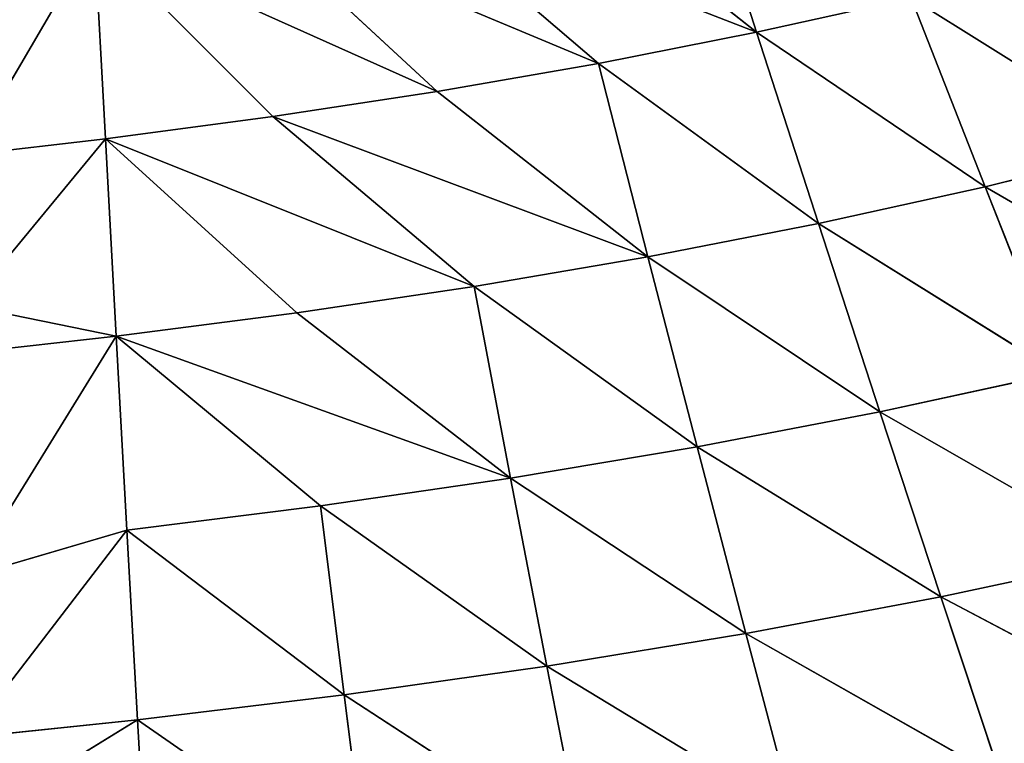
# Model space of a CAD drawing. Extents: x 0 to 500, y 0 to 390.
# Tile 586 of 656: x 252 to 284, y 87 to 111. Entities that reach past the tile are written whole.
import ezdxf

# ---------------------------------------------------------------- set-up
doc = ezdxf.new("R2010")
doc.units = 0
doc.header["$LTSCALE"] = 25.4
doc.layers.get('0').update_dxf_attribs({"linetype": 'CONTINUOUS'})

# ---------------------------------------------------------------- blocks, each defined once
blk = doc.blocks.new('ATLANTA505_-_S_STL')
at = {"color": 0}
for p, q in [((256.064, 36.759, 308.5), (255.713, 34.936, 302.326)), ((256.064, 36.759, 308.5), (255.713, 34.936, 302.326)), ((263.368, 36.543, 307.645), (255.713, 34.936, 302.326)), ((263.368, 36.543, 307.645), (255.713, 34.936, 302.326)), ((262.591, 34.751, 301.491), (263.368, 36.543, 307.645)), ((262.591, 34.751, 301.491), (263.368, 36.543, 307.645)), ((262.591, 34.751, 301.491), (270.54, 36.331, 306.66)), ((262.591, 34.751, 301.491), (270.54, 36.331, 306.66)), ((270.54, 36.331, 306.66), (269.343, 34.571, 300.533)), ((270.54, 36.331, 306.66), (269.343, 34.571, 300.533)), ((277.576, 36.126, 305.537), (269.343, 34.571, 300.533)), ((277.576, 36.126, 305.537), (269.343, 34.571, 300.533)), ((275.968, 34.396, 299.448), (277.576, 36.126, 305.537)), ((275.968, 34.396, 299.448), (277.576, 36.126, 305.537)), ((250.052, 35.916, 305.799), (255.713, 34.936, 302.326)), ((250.052, 35.916, 305.799), (255.713, 34.936, 302.326)), ((275.968, 34.396, 299.448), (284.47, 35.926, 304.271)), ((275.968, 34.396, 299.448), (284.47, 35.926, 304.271)), ((284.47, 35.926, 304.271), (282.459, 34.226, 298.23)), ((284.47, 35.926, 304.271), (282.459, 34.226, 298.23)), ((291.216, 35.733, 302.856), (282.459, 34.226, 298.23)), ((291.216, 35.733, 302.856), (282.459, 34.226, 298.23)), ((250.052, 35.088, 302.917), (255.359, 33.33, 296.006)), ((250.052, 35.088, 302.917), (255.359, 33.33, 296.006)), ((250.052, 35.088, 302.917), (255.713, 34.936, 302.326)), ((250.052, 35.088, 302.917), (255.713, 34.936, 302.326)), ((255.713, 34.936, 302.326), (255.359, 33.33, 296.006)), ((255.713, 34.936, 302.326), (255.359, 33.33, 296.006)), ((262.591, 34.751, 301.491), (255.713, 34.936, 302.326)), ((262.591, 34.751, 301.491), (255.713, 34.936, 302.326)), ((262.591, 34.751, 301.491), (255.359, 33.33, 296.006)), ((262.591, 34.751, 301.491), (255.359, 33.33, 296.006)), ((261.806, 33.174, 295.197), (262.591, 34.751, 301.491)), ((261.806, 33.174, 295.197), (262.591, 34.751, 301.491)), ((261.806, 33.174, 295.197), (269.343, 34.571, 300.533)), ((261.806, 33.174, 295.197), (269.343, 34.571, 300.533)), ((262.591, 34.751, 301.491), (269.343, 34.571, 300.533)), ((262.591, 34.751, 301.491), (269.343, 34.571, 300.533)), ((269.343, 34.571, 300.533), (268.136, 33.023, 294.275)), ((269.343, 34.571, 300.533), (268.136, 33.023, 294.275)), ((275.968, 34.396, 299.448), (269.343, 34.571, 300.533)), ((275.968, 34.396, 299.448), (269.343, 34.571, 300.533)), ((275.968, 34.396, 299.448), (268.136, 33.023, 294.275)), ((275.968, 34.396, 299.448), (268.136, 33.023, 294.275)), ((274.345, 32.876, 293.234), (275.968, 34.396, 299.448)), ((274.345, 32.876, 293.234), (275.968, 34.396, 299.448)), ((274.345, 32.876, 293.234), (282.459, 34.226, 298.23)), ((274.345, 32.876, 293.234), (282.459, 34.226, 298.23)), ((275.968, 34.396, 299.448), (282.459, 34.226, 298.23)), ((275.968, 34.396, 299.448), (282.459, 34.226, 298.23)), ((282.459, 34.226, 298.23), (280.431, 32.733, 292.07)), ((282.459, 34.226, 298.23), (280.431, 32.733, 292.07)), ((288.811, 34.062, 296.872), (282.459, 34.226, 298.23)), ((288.811, 34.062, 296.872), (282.459, 34.226, 298.23)), ((288.811, 34.062, 296.872), (280.431, 32.733, 292.07)), ((288.811, 34.062, 296.872), (280.431, 32.733, 292.07)), ((255.002, 31.921, 289.551), (250.052, 33.694, 297.56)), ((250.052, 33.694, 297.56), (255.359, 33.33, 296.006)), ((250.052, 33.694, 297.56), (255.359, 33.33, 296.006)), ((255.002, 31.921, 289.551), (250.052, 33.694, 297.56)), ((255.359, 33.33, 296.006), (255.002, 31.921, 289.551)), ((255.359, 33.33, 296.006), (255.002, 31.921, 289.551)), ((261.806, 33.174, 295.197), (255.002, 31.921, 289.551)), ((261.806, 33.174, 295.197), (255.002, 31.921, 289.551)), ((261.806, 33.174, 295.197), (255.359, 33.33, 296.006)), ((261.806, 33.174, 295.197), (255.359, 33.33, 296.006)), ((261.806, 33.174, 295.197), (268.136, 33.023, 294.275)), ((261.806, 33.174, 295.197), (268.136, 33.023, 294.275)), ((261.014, 31.792, 288.775), (268.136, 33.023, 294.275)), ((261.014, 31.792, 288.775), (268.136, 33.023, 294.275)), ((268.136, 33.023, 294.275), (266.918, 31.667, 287.895)), ((268.136, 33.023, 294.275), (266.918, 31.667, 287.895)), ((274.345, 32.876, 293.234), (266.918, 31.667, 287.895)), ((274.345, 32.876, 293.234), (266.918, 31.667, 287.895)), ((274.345, 32.876, 293.234), (268.136, 33.023, 294.275)), ((274.345, 32.876, 293.234), (268.136, 33.023, 294.275)), ((272.71, 31.544, 286.904), (274.345, 32.876, 293.234)), ((272.71, 31.544, 286.904), (274.345, 32.876, 293.234)), ((274.345, 32.876, 293.234), (280.431, 32.733, 292.07)), ((274.345, 32.876, 293.234), (280.431, 32.733, 292.07)), ((272.71, 31.544, 286.904), (280.431, 32.733, 292.07)), ((272.71, 31.544, 286.904), (280.431, 32.733, 292.07)), ((280.431, 32.733, 292.07), (278.386, 31.426, 285.799)), ((280.431, 32.733, 292.07), (278.386, 31.426, 285.799)), ((286.385, 32.595, 290.775), (278.386, 31.426, 285.799)), ((286.385, 32.595, 290.775), (278.386, 31.426, 285.799)), ((286.385, 32.595, 290.775), (280.431, 32.733, 292.07)), ((286.385, 32.595, 290.775), (280.431, 32.733, 292.07)), ((283.939, 31.311, 284.574), (286.385, 32.595, 290.775)), ((283.939, 31.311, 284.574), (286.385, 32.595, 290.775)), ((283.939, 31.311, 284.574), (292.2, 32.461, 289.346)), ((283.939, 31.311, 284.574), (292.2, 32.461, 289.346)), ((250.052, 32.027, 290.106), (255.002, 31.921, 289.551)), ((250.052, 32.027, 290.106), (255.002, 31.921, 289.551)), ((250.052, 31.712, 288.538), (255.002, 31.921, 289.551)), ((250.052, 31.712, 288.538), (255.002, 31.921, 289.551)), ((255.002, 31.921, 289.551), (254.642, 30.69, 282.974)), ((255.002, 31.921, 289.551), (254.642, 30.69, 282.974)), ((261.014, 31.792, 288.775), (255.002, 31.921, 289.551)), ((261.014, 31.792, 288.775), (255.002, 31.921, 289.551)), ((250.052, 31.712, 288.538), (254.642, 30.69, 282.974)), ((250.052, 31.712, 288.538), (254.642, 30.69, 282.974)), ((261.014, 31.792, 288.775), (254.642, 30.69, 282.974)), ((261.014, 31.792, 288.775), (254.642, 30.69, 282.974)), ((260.218, 30.585, 282.237), (266.918, 31.667, 287.895)), ((260.218, 30.585, 282.237), (266.918, 31.667, 287.895)), ((261.014, 31.792, 288.775), (266.918, 31.667, 287.895)), ((261.014, 31.792, 288.775), (266.918, 31.667, 287.895)), ((272.71, 31.544, 286.904), (265.692, 30.483, 281.403)), ((272.71, 31.544, 286.904), (265.692, 30.483, 281.403)), ((272.71, 31.544, 286.904), (266.918, 31.667, 287.895)), ((272.71, 31.544, 286.904), (266.918, 31.667, 287.895)), ((271.063, 30.383, 280.468), (272.71, 31.544, 286.904)), ((271.063, 30.383, 280.468), (272.71, 31.544, 286.904)), ((272.71, 31.544, 286.904), (278.386, 31.426, 285.799)), ((272.71, 31.544, 286.904), (278.386, 31.426, 285.799)), ((271.063, 30.383, 280.468), (278.386, 31.426, 285.799)), ((271.063, 30.383, 280.468), (278.386, 31.426, 285.799)), ((278.386, 31.426, 285.799), (276.327, 30.286, 279.428)), ((278.386, 31.426, 285.799), (276.327, 30.286, 279.428)), ((283.939, 31.311, 284.574), (276.327, 30.286, 279.428)), ((283.939, 31.311, 284.574), (276.327, 30.286, 279.428)), ((283.939, 31.311, 284.574), (278.386, 31.426, 285.799)), ((283.939, 31.311, 284.574), (278.386, 31.426, 285.799)), ((281.477, 30.192, 278.277), (283.939, 31.311, 284.574)), ((281.477, 30.192, 278.277), (283.939, 31.311, 284.574)), ((281.477, 30.192, 278.277), (289.364, 31.201, 283.224)), ((281.477, 30.192, 278.277), (289.364, 31.201, 283.224)), ((283.939, 31.311, 284.574), (289.364, 31.201, 283.224)), ((283.939, 31.311, 284.574), (289.364, 31.201, 283.224)), ((250.052, 30.777, 283.504), (254.28, 29.621, 276.287)), ((250.052, 30.777, 283.504), (254.28, 29.621, 276.287)), ((250.052, 30.777, 283.504), (254.642, 30.69, 282.974)), ((250.052, 30.777, 283.504), (254.642, 30.69, 282.974)), ((254.642, 30.69, 282.974), (254.28, 29.621, 276.287)), ((254.642, 30.69, 282.974), (254.28, 29.621, 276.287)), ((260.218, 30.585, 282.237), (254.28, 29.621, 276.287)), ((260.218, 30.585, 282.237), (254.28, 29.621, 276.287)), ((260.218, 30.585, 282.237), (254.642, 30.69, 282.974)), ((260.218, 30.585, 282.237), (254.642, 30.69, 282.974)), ((260.218, 30.585, 282.237), (265.692, 30.483, 281.403)), ((260.218, 30.585, 282.237), (265.692, 30.483, 281.403)), ((259.416, 29.537, 275.593), (265.692, 30.483, 281.403)), ((259.416, 29.537, 275.593), (265.692, 30.483, 281.403)), ((271.063, 30.383, 280.468), (264.459, 29.454, 274.811)), ((271.063, 30.383, 280.468), (264.459, 29.454, 274.811)), ((271.063, 30.383, 280.468), (265.692, 30.483, 281.403)), ((271.063, 30.383, 280.468), (265.692, 30.483, 281.403)), ((269.406, 29.373, 273.936), (276.327, 30.286, 279.428)), ((269.406, 29.373, 273.936), (276.327, 30.286, 279.428)), ((271.063, 30.383, 280.468), (276.327, 30.286, 279.428)), ((271.063, 30.383, 280.468), (276.327, 30.286, 279.428)), ((276.327, 30.286, 279.428), (274.254, 29.295, 272.964)), ((276.327, 30.286, 279.428), (274.254, 29.295, 272.964)), ((281.477, 30.192, 278.277), (276.327, 30.286, 279.428)), ((281.477, 30.192, 278.277), (276.327, 30.286, 279.428))]:
    blk.add_line(p, q, dxfattribs=at)
mesh = blk.add_polyface(dxfattribs=at)
corners = [(293.599, 37.628, 308.719), (291.216, 35.733, 302.856), (284.47, 35.926, 304.271)]
mesh.append_faces([[corners[k] for k in face] for face in [(0, 1, 2)]], dxfattribs={"color": 0})
mesh = blk.add_polyface(dxfattribs=at)
corners = [(256.064, 36.759, 308.5), (255.713, 34.936, 302.326), (250.052, 35.916, 305.799)]
mesh.append_faces([[corners[k] for k in face] for face in [(0, 1, 2)]], dxfattribs={"color": 0})
mesh = blk.add_polyface(dxfattribs=at)
corners = [(256.064, 36.759, 308.5), (263.368, 36.543, 307.645), (255.713, 34.936, 302.326)]
mesh.append_faces([[corners[k] for k in face] for face in [(0, 1, 2)]], dxfattribs={"color": 0})
mesh = blk.add_polyface(dxfattribs=at)
corners = [(263.368, 36.543, 307.645), (262.591, 34.751, 301.491), (255.713, 34.936, 302.326)]
mesh.append_faces([[corners[k] for k in face] for face in [(0, 1, 2)]], dxfattribs={"color": 0})
mesh = blk.add_polyface(dxfattribs=at)
corners = [(263.368, 36.543, 307.645), (270.54, 36.331, 306.66), (262.591, 34.751, 301.491)]
mesh.append_faces([[corners[k] for k in face] for face in [(0, 1, 2)]], dxfattribs={"color": 0})
mesh = blk.add_polyface(dxfattribs=at)
corners = [(270.54, 36.331, 306.66), (269.343, 34.571, 300.533), (262.591, 34.751, 301.491)]
mesh.append_faces([[corners[k] for k in face] for face in [(0, 1, 2)]], dxfattribs={"color": 0})
mesh = blk.add_polyface(dxfattribs=at)
corners = [(270.54, 36.331, 306.66), (277.576, 36.126, 305.537), (269.343, 34.571, 300.533)]
mesh.append_faces([[corners[k] for k in face] for face in [(0, 1, 2)]], dxfattribs={"color": 0})
mesh = blk.add_polyface(dxfattribs=at)
corners = [(277.576, 36.126, 305.537), (275.968, 34.396, 299.448), (269.343, 34.571, 300.533)]
mesh.append_faces([[corners[k] for k in face] for face in [(0, 1, 2)]], dxfattribs={"color": 0})
mesh = blk.add_polyface(dxfattribs=at)
corners = [(277.576, 36.126, 305.537), (284.47, 35.926, 304.271), (275.968, 34.396, 299.448)]
mesh.append_faces([[corners[k] for k in face] for face in [(0, 1, 2)]], dxfattribs={"color": 0})
mesh = blk.add_polyface(dxfattribs=at)
corners = [(250.052, 35.916, 305.799), (255.713, 34.936, 302.326), (250.052, 35.088, 302.917)]
mesh.append_faces([[corners[k] for k in face] for face in [(0, 1, 2)]], dxfattribs={"color": 0})
mesh = blk.add_polyface(dxfattribs=at)
corners = [(284.47, 35.926, 304.271), (282.459, 34.226, 298.23), (275.968, 34.396, 299.448)]
mesh.append_faces([[corners[k] for k in face] for face in [(0, 1, 2)]], dxfattribs={"color": 0})
mesh = blk.add_polyface(dxfattribs=at)
corners = [(284.47, 35.926, 304.271), (291.216, 35.733, 302.856), (282.459, 34.226, 298.23)]
mesh.append_faces([[corners[k] for k in face] for face in [(0, 1, 2)]], dxfattribs={"color": 0})
mesh = blk.add_polyface(dxfattribs=at)
corners = [(291.216, 35.733, 302.856), (288.811, 34.062, 296.872), (282.459, 34.226, 298.23)]
mesh.append_faces([[corners[k] for k in face] for face in [(0, 1, 2)]], dxfattribs={"color": 0})
mesh = blk.add_polyface(dxfattribs=at)
corners = [(250.052, 35.088, 302.917), (255.359, 33.33, 296.006), (250.052, 33.694, 297.56)]
mesh.append_faces([[corners[k] for k in face] for face in [(0, 1, 2)]], dxfattribs={"color": 0})
mesh = blk.add_polyface(dxfattribs=at)
corners = [(250.052, 35.088, 302.917), (255.713, 34.936, 302.326), (255.359, 33.33, 296.006)]
mesh.append_faces([[corners[k] for k in face] for face in [(0, 1, 2)]], dxfattribs={"color": 0})
mesh = blk.add_polyface(dxfattribs=at)
corners = [(255.713, 34.936, 302.326), (262.591, 34.751, 301.491), (255.359, 33.33, 296.006)]
mesh.append_faces([[corners[k] for k in face] for face in [(0, 1, 2)]], dxfattribs={"color": 0})
mesh = blk.add_polyface(dxfattribs=at)
corners = [(262.591, 34.751, 301.491), (261.806, 33.174, 295.197), (255.359, 33.33, 296.006)]
mesh.append_faces([[corners[k] for k in face] for face in [(0, 1, 2)]], dxfattribs={"color": 0})
mesh = blk.add_polyface(dxfattribs=at)
corners = [(262.591, 34.751, 301.491), (269.343, 34.571, 300.533), (261.806, 33.174, 295.197)]
mesh.append_faces([[corners[k] for k in face] for face in [(0, 1, 2)]], dxfattribs={"color": 0})
mesh = blk.add_polyface(dxfattribs=at)
corners = [(269.343, 34.571, 300.533), (268.136, 33.023, 294.275), (261.806, 33.174, 295.197)]
mesh.append_faces([[corners[k] for k in face] for face in [(0, 1, 2)]], dxfattribs={"color": 0})
mesh = blk.add_polyface(dxfattribs=at)
corners = [(269.343, 34.571, 300.533), (275.968, 34.396, 299.448), (268.136, 33.023, 294.275)]
mesh.append_faces([[corners[k] for k in face] for face in [(0, 1, 2)]], dxfattribs={"color": 0})
mesh = blk.add_polyface(dxfattribs=at)
corners = [(275.968, 34.396, 299.448), (274.345, 32.876, 293.234), (268.136, 33.023, 294.275)]
mesh.append_faces([[corners[k] for k in face] for face in [(0, 1, 2)]], dxfattribs={"color": 0})
mesh = blk.add_polyface(dxfattribs=at)
corners = [(275.968, 34.396, 299.448), (282.459, 34.226, 298.23), (274.345, 32.876, 293.234)]
mesh.append_faces([[corners[k] for k in face] for face in [(0, 1, 2)]], dxfattribs={"color": 0})
mesh = blk.add_polyface(dxfattribs=at)
corners = [(282.459, 34.226, 298.23), (280.431, 32.733, 292.07), (274.345, 32.876, 293.234)]
mesh.append_faces([[corners[k] for k in face] for face in [(0, 1, 2)]], dxfattribs={"color": 0})
mesh = blk.add_polyface(dxfattribs=at)
corners = [(282.459, 34.226, 298.23), (288.811, 34.062, 296.872), (280.431, 32.733, 292.07)]
mesh.append_faces([[corners[k] for k in face] for face in [(0, 1, 2)]], dxfattribs={"color": 0})
mesh = blk.add_polyface(dxfattribs=at)
corners = [(288.811, 34.062, 296.872), (286.385, 32.595, 290.775), (280.431, 32.733, 292.07)]
mesh.append_faces([[corners[k] for k in face] for face in [(0, 1, 2)]], dxfattribs={"color": 0})
mesh = blk.add_polyface(dxfattribs=at)
corners = [(250.052, 32.027, 290.106), (250.052, 33.694, 297.56), (255.002, 31.921, 289.551), (244.746, 33.329, 296.006)]
mesh.append_faces([[corners[k] for k in face] for face in [(0, 1, 2), (1, 0, 3)]], dxfattribs={"vtx0": -1, "color": 0})
mesh = blk.add_polyface(dxfattribs=at)
corners = [(250.052, 33.694, 297.56), (255.359, 33.33, 296.006), (255.002, 31.921, 289.551)]
mesh.append_faces([[corners[k] for k in face] for face in [(0, 1, 2)]], dxfattribs={"color": 0})
mesh = blk.add_polyface(dxfattribs=at)
corners = [(255.359, 33.33, 296.006), (261.806, 33.174, 295.197), (255.002, 31.921, 289.551)]
mesh.append_faces([[corners[k] for k in face] for face in [(0, 1, 2)]], dxfattribs={"color": 0})
mesh = blk.add_polyface(dxfattribs=at)
corners = [(255.002, 31.921, 289.551), (268.136, 33.023, 294.275), (261.014, 31.792, 288.775), (261.806, 33.174, 295.197)]
mesh.append_faces([[corners[k] for k in face] for face in [(0, 1, 2), (1, 0, 3)]], dxfattribs={"vtx0": -1, "color": 0})
mesh = blk.add_polyface(dxfattribs=at)
corners = [(268.136, 33.023, 294.275), (266.918, 31.667, 287.895), (261.014, 31.792, 288.775)]
mesh.append_faces([[corners[k] for k in face] for face in [(0, 1, 2)]], dxfattribs={"color": 0})
mesh = blk.add_polyface(dxfattribs=at)
corners = [(268.136, 33.023, 294.275), (274.345, 32.876, 293.234), (266.918, 31.667, 287.895)]
mesh.append_faces([[corners[k] for k in face] for face in [(0, 1, 2)]], dxfattribs={"color": 0})
mesh = blk.add_polyface(dxfattribs=at)
corners = [(274.345, 32.876, 293.234), (272.71, 31.544, 286.904), (266.918, 31.667, 287.895)]
mesh.append_faces([[corners[k] for k in face] for face in [(0, 1, 2)]], dxfattribs={"color": 0})
mesh = blk.add_polyface(dxfattribs=at)
corners = [(274.345, 32.876, 293.234), (280.431, 32.733, 292.07), (272.71, 31.544, 286.904)]
mesh.append_faces([[corners[k] for k in face] for face in [(0, 1, 2)]], dxfattribs={"color": 0})
mesh = blk.add_polyface(dxfattribs=at)
corners = [(280.431, 32.733, 292.07), (278.386, 31.426, 285.799), (272.71, 31.544, 286.904)]
mesh.append_faces([[corners[k] for k in face] for face in [(0, 1, 2)]], dxfattribs={"color": 0})
mesh = blk.add_polyface(dxfattribs=at)
corners = [(280.431, 32.733, 292.07), (286.385, 32.595, 290.775), (278.386, 31.426, 285.799)]
mesh.append_faces([[corners[k] for k in face] for face in [(0, 1, 2)]], dxfattribs={"color": 0})
mesh = blk.add_polyface(dxfattribs=at)
corners = [(286.385, 32.595, 290.775), (283.939, 31.311, 284.574), (278.386, 31.426, 285.799)]
mesh.append_faces([[corners[k] for k in face] for face in [(0, 1, 2)]], dxfattribs={"color": 0})
mesh = blk.add_polyface(dxfattribs=at)
corners = [(286.385, 32.595, 290.775), (292.2, 32.461, 289.346), (283.939, 31.311, 284.574)]
mesh.append_faces([[corners[k] for k in face] for face in [(0, 1, 2)]], dxfattribs={"color": 0})
mesh = blk.add_polyface(dxfattribs=at)
corners = [(292.2, 32.461, 289.346), (289.364, 31.201, 283.224), (283.939, 31.311, 284.574)]
mesh.append_faces([[corners[k] for k in face] for face in [(0, 1, 2)]], dxfattribs={"color": 0})
mesh = blk.add_polyface(dxfattribs=at)
corners = [(250.052, 32.027, 290.106), (255.002, 31.921, 289.551), (250.052, 31.712, 288.538)]
mesh.append_faces([[corners[k] for k in face] for face in [(0, 1, 2)]], dxfattribs={"color": 0})
mesh = blk.add_polyface(dxfattribs=at)
corners = [(255.002, 31.921, 289.551), (254.642, 30.69, 282.974), (250.052, 31.712, 288.538)]
mesh.append_faces([[corners[k] for k in face] for face in [(0, 1, 2)]], dxfattribs={"color": 0})
mesh = blk.add_polyface(dxfattribs=at)
corners = [(255.002, 31.921, 289.551), (261.014, 31.792, 288.775), (254.642, 30.69, 282.974)]
mesh.append_faces([[corners[k] for k in face] for face in [(0, 1, 2)]], dxfattribs={"color": 0})
mesh = blk.add_polyface(dxfattribs=at)
corners = [(250.052, 31.712, 288.538), (254.642, 30.69, 282.974), (250.052, 30.777, 283.504)]
mesh.append_faces([[corners[k] for k in face] for face in [(0, 1, 2)]], dxfattribs={"color": 0})
mesh = blk.add_polyface(dxfattribs=at)
corners = [(254.642, 30.69, 282.974), (266.918, 31.667, 287.895), (260.218, 30.585, 282.237), (261.014, 31.792, 288.775)]
mesh.append_faces([[corners[k] for k in face] for face in [(0, 1, 2), (1, 0, 3)]], dxfattribs={"vtx0": -1, "color": 0})
mesh = blk.add_polyface(dxfattribs=at)
corners = [(260.218, 30.585, 282.237), (272.71, 31.544, 286.904), (265.692, 30.483, 281.403), (266.918, 31.667, 287.895)]
mesh.append_faces([[corners[k] for k in face] for face in [(0, 1, 2), (1, 0, 3)]], dxfattribs={"vtx0": -1, "color": 0})
mesh = blk.add_polyface(dxfattribs=at)
corners = [(272.71, 31.544, 286.904), (271.063, 30.383, 280.468), (265.692, 30.483, 281.403)]
mesh.append_faces([[corners[k] for k in face] for face in [(0, 1, 2)]], dxfattribs={"color": 0})
mesh = blk.add_polyface(dxfattribs=at)
corners = [(272.71, 31.544, 286.904), (278.386, 31.426, 285.799), (271.063, 30.383, 280.468)]
mesh.append_faces([[corners[k] for k in face] for face in [(0, 1, 2)]], dxfattribs={"color": 0})
mesh = blk.add_polyface(dxfattribs=at)
corners = [(278.386, 31.426, 285.799), (276.327, 30.286, 279.428), (271.063, 30.383, 280.468)]
mesh.append_faces([[corners[k] for k in face] for face in [(0, 1, 2)]], dxfattribs={"color": 0})
mesh = blk.add_polyface(dxfattribs=at)
corners = [(278.386, 31.426, 285.799), (283.939, 31.311, 284.574), (276.327, 30.286, 279.428)]
mesh.append_faces([[corners[k] for k in face] for face in [(0, 1, 2)]], dxfattribs={"color": 0})
mesh = blk.add_polyface(dxfattribs=at)
corners = [(283.939, 31.311, 284.574), (281.477, 30.192, 278.277), (276.327, 30.286, 279.428)]
mesh.append_faces([[corners[k] for k in face] for face in [(0, 1, 2)]], dxfattribs={"color": 0})
mesh = blk.add_polyface(dxfattribs=at)
corners = [(283.939, 31.311, 284.574), (289.364, 31.201, 283.224), (281.477, 30.192, 278.277)]
mesh.append_faces([[corners[k] for k in face] for face in [(0, 1, 2)]], dxfattribs={"color": 0})
mesh = blk.add_polyface(dxfattribs=at)
corners = [(289.364, 31.201, 283.224), (286.507, 30.101, 277.01), (281.477, 30.192, 278.277)]
mesh.append_faces([[corners[k] for k in face] for face in [(0, 1, 2)]], dxfattribs={"color": 0})
mesh = blk.add_polyface(dxfattribs=at)
corners = [(250.052, 30.777, 283.504), (254.28, 29.621, 276.287), (250.052, 29.965, 278.587)]
mesh.append_faces([[corners[k] for k in face] for face in [(0, 1, 2)]], dxfattribs={"color": 0})
mesh = blk.add_polyface(dxfattribs=at)
corners = [(250.052, 30.777, 283.504), (254.642, 30.69, 282.974), (254.28, 29.621, 276.287)]
mesh.append_faces([[corners[k] for k in face] for face in [(0, 1, 2)]], dxfattribs={"color": 0})
mesh = blk.add_polyface(dxfattribs=at)
corners = [(254.642, 30.69, 282.974), (260.218, 30.585, 282.237), (254.28, 29.621, 276.287)]
mesh.append_faces([[corners[k] for k in face] for face in [(0, 1, 2)]], dxfattribs={"color": 0})
mesh = blk.add_polyface(dxfattribs=at)
corners = [(254.28, 29.621, 276.287), (265.692, 30.483, 281.403), (259.416, 29.537, 275.593), (260.218, 30.585, 282.237)]
mesh.append_faces([[corners[k] for k in face] for face in [(0, 1, 2), (1, 0, 3)]], dxfattribs={"vtx0": -1, "color": 0})
mesh = blk.add_polyface(dxfattribs=at)
corners = [(259.416, 29.537, 275.593), (271.063, 30.383, 280.468), (264.459, 29.454, 274.811), (265.692, 30.483, 281.403)]
mesh.append_faces([[corners[k] for k in face] for face in [(0, 1, 2), (1, 0, 3)]], dxfattribs={"vtx0": -1, "color": 0})
mesh = blk.add_polyface(dxfattribs=at)
corners = [(264.459, 29.454, 274.811), (276.327, 30.286, 279.428), (269.406, 29.373, 273.936), (271.063, 30.383, 280.468)]
mesh.append_faces([[corners[k] for k in face] for face in [(0, 1, 2), (1, 0, 3)]], dxfattribs={"vtx0": -1, "color": 0})
mesh = blk.add_polyface(dxfattribs=at)
corners = [(276.327, 30.286, 279.428), (274.254, 29.295, 272.964), (269.406, 29.373, 273.936)]
mesh.append_faces([[corners[k] for k in face] for face in [(0, 1, 2)]], dxfattribs={"color": 0})
mesh = blk.add_polyface(dxfattribs=at)
corners = [(276.327, 30.286, 279.428), (281.477, 30.192, 278.277), (274.254, 29.295, 272.964)]
mesh.append_faces([[corners[k] for k in face] for face in [(0, 1, 2)]], dxfattribs={"color": 0})

msp = doc.modelspace()

# ---------------------------------------------------------------- block references
at = {"color": 254, "extrusion": (0, -1, 1.11022e-16)}
msp.add_blockref('ATLANTA505_-_S_STL', (-0.149, -0.01, -389.852), dxfattribs=at)

doc.saveas('drawing.dxf')
